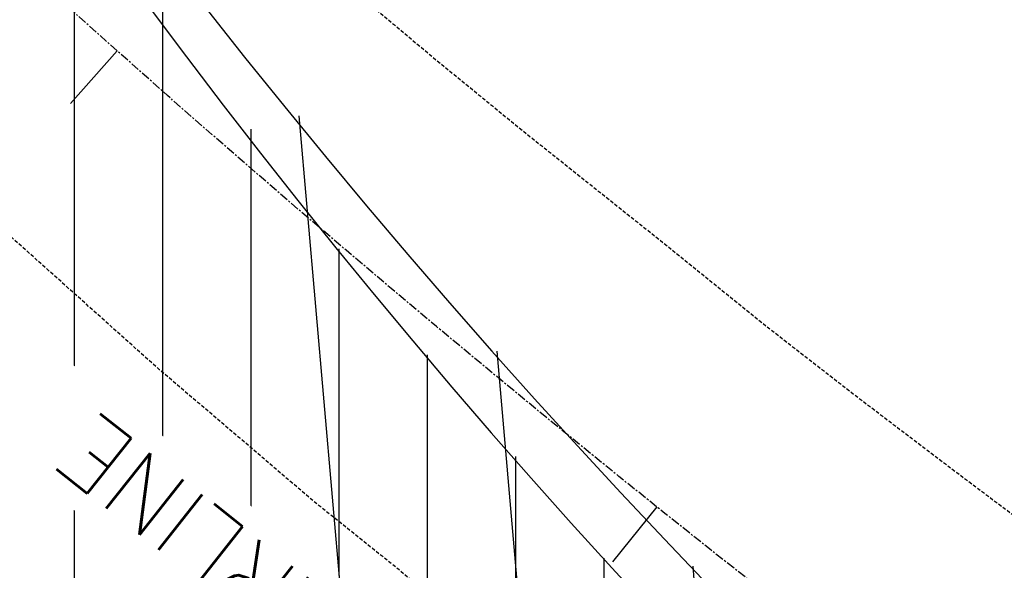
# Model space of a CAD drawing. Extents: x 429357 to 505151, y 227904 to 248592.
# Tile 424 of 656: x 442155 to 442294, y 236161 to 236239. Entities that reach past the tile are written whole.
import ezdxf

# ---------------------------------------------------------------- set-up
doc = ezdxf.new("R2010")
doc.units = 0
doc.header["$MEASUREMENT"] = 0
doc.linetypes.add('CENTER', pattern=[2, 1.25, -0.25, 0.25, -0.25])
doc.linetypes.add('DASHED', pattern=[0.75, 0.5, -0.25])
for name, color, linetype in [('C-ALGN-TEXT', 3, 'Continuous'), ('V-ASPH-EDGE', 171, 'DASHED'), ('V-RWAY-CNTR-2012', 4, 'CENTER'), ('V-RWAY-CNTR-ALIGN-STALBLS', 3, 'Continuous'), ('V-RWAY-CNTR-TEXT', 3, 'Continuous'), ('V-RWAY-LINE-COVER', 73, 'Continuous'), ('V-RWAY-LINE-Original PLO', 13, 'Continuous'), ('V-RWAY-PATT-NEW ROAD-400', 23, 'Continuous'), ('V-RWAY-PATT-NEW ROAD-COVER', 23, 'Continuous'), ('V-RWAY-PATT-OLD ROAD', 21, 'Continuous'), ('V-RWAY-PATT-RR', 24, 'Continuous'), ('V-RWAY-PATT-RR-COVER', 24, 'Continuous'), ('V-RWAY-PATT-RR-KEY', 24, 'Continuous')]:
    doc.layers.add(name, color=color, linetype=linetype)
doc.styles.add('L100', font='simplex.shx', dxfattribs={"height": 0.1})

# ---------------------------------------------------------------- blocks, each defined once
blk = doc.blocks.new('half_tic')
blk.add_line((0, 0), (0, 0.04164999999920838))
blk = doc.blocks.new('*U161')
at = {"layer": 'C-ALGN-TEXT', "color": 3, "linetype": 'Continuous', "lineweight": -3}
for p, xscale, yscale, zscale, rotation in [((442168.5822447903, 236234.5704758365), 240.0960384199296, 240.0960384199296, 240.0960384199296, 138.2961149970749), ((442244.9487461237, 236170.0269009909), 240.0960384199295, 240.0960384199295, 240.0960384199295, 141.2961139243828)]:
    blk.add_blockref('half_tic', p, dxfattribs=dict(at, xscale=xscale, yscale=yscale, zscale=zscale, rotation=rotation))

msp = doc.modelspace()

# ---------------------------------------------------------------- hatches: boundary and pattern name
at = {"layer": 'V-RWAY-PATT-OLD ROAD'}
h = msp.add_hatch(dxfattribs=at)
h.set_pattern_fill('ANSI31', color=256, scale=100, angle=45)
h.set_pattern_definition([(90, (0, 0), (-12.5, 2.664535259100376e-15), [])])
edge = h.paths.add_edge_path()
edge.add_line((444754.7902537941, 235688.7139485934), (445152.242234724, 235891.9075307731))
edge.add_line((445152.242234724, 235891.9075307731), (444804.834635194, 235935.4961069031))
edge.add_line((444804.834635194, 235935.4961069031), (444618.22951448, 235955.8303361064))
edge.add_arc((443941.3333751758, 237279.8569683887), 1487.022160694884, 267.29236154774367, 297.0779613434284, ccw=False)
edge.add_line((443871.0870157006, 235794.4949400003), (442962.2969302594, 235837.4737690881))
edge.add_line((442962.2969302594, 235837.4737690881), (442857.2417159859, 235844.8373698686))
edge.add_line((442857.2417159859, 235844.8373698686), (442782.7034142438, 235856.4437475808))
edge.add_line((442782.7034142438, 235856.4437475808), (442695.913377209, 235877.424834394))
edge.add_line((442695.913377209, 235877.424834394), (442629.2378515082, 235899.3191366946))
edge.add_line((442629.2378515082, 235899.3191366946), (442556.853763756, 235929.2295156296))
edge.add_line((442556.853763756, 235929.2295156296), (442514.7602990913, 235949.8077847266))
edge.add_line((442514.7602990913, 235949.8077847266), (442495.0814236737, 235960.2897114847))
edge.add_line((442495.0814236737, 235960.2897114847), (442440.3546220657, 235992.5402412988))
edge.add_line((442440.3546220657, 235992.5402412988), (442388.503931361, 236027.6996443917))
edge.add_line((442388.503931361, 236027.6996443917), (442333.5335692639, 236070.5680968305))
edge.add_line((442333.5335692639, 236070.5680968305), (442301.7545508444, 236098.3580085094))
edge.add_line((442301.7545508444, 236098.3580085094), (442240.0489784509, 236159.8259130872))
edge.add_line((442240.0489784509, 236159.8259130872), (442202.8157549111, 236202.7021063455))
edge.add_line((442202.8157549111, 236202.7021063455), (442141.7869390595, 236285.5531705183))
edge.add_line((442141.7869390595, 236285.5531705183), (442110.0769709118, 236336.9418835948))
edge.add_line((442110.0769709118, 236336.9418835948), (442079.7270699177, 236393.8177041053))
edge.add_line((442079.7270699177, 236393.8177041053), (442048.2752310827, 236460.689768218))
edge.add_line((442048.2752310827, 236460.689768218), (441604.9436267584, 237454.6921821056))
edge.add_line((441604.9436267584, 237454.6921821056), (441491.3046447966, 237696.9980128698))
edge.add_line((441491.3046447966, 237696.9980128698), (441412.3231467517, 237846.3385729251))
edge.add_line((441412.3231467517, 237846.3385729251), (441328.0562235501, 237988.4674935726))
edge.add_line((441328.0562235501, 237988.4674935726), (441238.6121246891, 237930.3074923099))
edge.add_line((441238.6121246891, 237930.3074923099), (441324.3246350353, 237781.1410585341))
edge.add_line((441324.3246350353, 237781.1410585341), (441387.0982817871, 237653.632227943))
edge.add_line((441387.0982817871, 237653.632227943), (441430.9992233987, 237551.4581331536))
edge.add_line((441430.9992233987, 237551.4581331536), (441991.4290983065, 236161.0223578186))
edge.add_arc((444602.7808922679, 237213.5553731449), 2815.490000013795, 201.9524216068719, 209.3258199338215)
edge.add_arc((442975.3944529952, 236837.9861106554), 1300.463355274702, 230.4943875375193, 268.7984778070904)
edge.add_line((442948.1250611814, 235537.8086924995), (443856.9152377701, 235494.8298591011))
edge.add_arc((443941.3333830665, 237279.8569318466), 1787.02212456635, 267.292364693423, 297.0779617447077)
at = {"layer": 'V-RWAY-PATT-RR'}
h = msp.add_hatch(dxfattribs=at)
h.set_pattern_fill('DOTS', color=256, scale=2, angle=90)
h.set_pattern_definition([(90, (0, 0), (-12.5, 6.250000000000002), [0, -12.5])])
edge = h.paths.add_edge_path()
edge.add_line((463249.5569567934, 239485.3821469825), (461904.7070020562, 239374.4039449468))
edge.add_arc((462009.4010453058, 238105.7063381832), 1273.009999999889, 94.71740949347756, 114.6678835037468)
edge.add_line((461478.1004505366, 239262.5443294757), (461031.2811906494, 239057.3337984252))
edge.add_arc((460759.9026580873, 239648.2252816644), 650.2300000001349, 271.17661248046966, 294.66788350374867, ccw=False)
edge.add_line((460773.2546879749, 238998.1323835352), (460346.4777835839, 238989.3669624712))
edge.add_arc((460406.6379977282, 236060.2447020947), 2929.739999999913, 91.1766124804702, 111.026612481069)
edge.add_line((459355.4427855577, 238794.904661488), (459131.218265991, 238708.7134183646))
edge.add_arc((458939.5680135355, 239207.2871043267), 534.1400000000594, 256.443279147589, 291.02661248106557, ccw=False)
edge.add_line((458814.3613980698, 238688.0291308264), (458387.2810669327, 238791.0093170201))
edge.add_arc((457932.7290611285, 236905.88725293), 1939.149999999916, 76.4432791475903, 106.7099458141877)
edge.add_line((457375.1715032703, 238763.151986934), (457000.1484570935, 238650.5687186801))
edge.add_arc((456858.6967817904, 239121.7545261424), 491.9599999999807, 259.55994581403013, 286.7099458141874, ccw=False)
edge.add_line((456769.5503367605, 238637.9389074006), (456400.7484175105, 238705.8932659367))
edge.add_arc((456037.151750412, 236732.5813026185), 2006.529999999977, 79.55994581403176, 118.7266124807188)
edge.add_line((455072.7515140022, 238492.1536441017), (454863.0398948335, 238377.2132518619))
edge.add_arc((454394.0018526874, 239232.9848857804), 975.8799999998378, 277.9103045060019, 298.72661248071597, ccw=False)
edge.add_arc((454135.6978361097, 241092.0256720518), 2852.780000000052, 269.1932791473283, 277.9103045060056, ccw=False)
edge.add_line((454095.5322062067, 238239.5284414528), (453403.3836644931, 238249.2744919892))
edge.add_arc((453381.4962838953, 236694.8685809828), 1554.560000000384, 89.19327914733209, 119.9432791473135)
edge.add_line((452605.5494438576, 238041.9258533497), (452483.7873136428, 237971.7870833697))
edge.add_arc((452222.5112140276, 238425.3669575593), 523.4499999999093, 271.9544379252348, 299.9432791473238, ccw=False)
edge.add_line((452240.3633516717, 237902.221467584), (451086.9456391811, 237862.8615339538))
edge.add_arc((451115.1744916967, 237035.633043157), 827.710000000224, 91.9544379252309, 110.8395699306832)
edge.add_line((450820.7145963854, 237809.1944267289), (450693.6046129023, 237760.809394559))
edge.add_arc((450224.5520669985, 238993.0347065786), 1318.480000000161, 281.2229032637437, 290.83956993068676, ccw=False)
edge.add_line((450481.1631621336, 237699.7674270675), (449789.9815760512, 237562.6226414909))
edge.add_arc((450145.3091580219, 235771.8445185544), 1825.689999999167, 101.2229032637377, 111.5229032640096)
edge.add_line((449475.5125713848, 237470.2309612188), (449217.3484181, 237368.4181674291))
edge.add_arc((448647.9650044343, 238812.1894402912), 1551.989999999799, 282.6229032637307, 291.52290326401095, ccw=False)
edge.add_line((448987.1265540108, 237297.7118394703), (448143.3331885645, 237108.7474961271))
edge.add_arc((448499.7872808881, 235517.0525082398), 1631.119999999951, 102.6229032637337, 118.0501507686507)
edge.add_line((447732.7625232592, 236956.5751637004), (447555.3000096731, 236862.0173316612))
edge.add_arc((447294.9304856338, 237350.6688711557), 553.6899999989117, 281.36681743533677, 298.0501507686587, ccw=False)
edge.add_line((447404.057019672, 236807.8392333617), (447179.3068485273, 236762.6570887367))
edge.add_arc((447321.9898558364, 236052.9070186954), 723.9499999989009, 101.3668174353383, 126.716817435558)
edge.add_line((446889.1687771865, 236633.2254798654), (446741.1121535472, 236522.7998569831))
edge.add_arc((446432.1498260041, 236937.0508057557), 516.7799999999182, 277.53388763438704, 306.71681743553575, ccw=False)
edge.add_line((446499.9061748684, 236424.731915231), (446016.0313089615, 236360.7374094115))
edge.add_arc((446189.5670424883, 235048.6000826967), 1323.562999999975, 97.53388763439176, 132.8005543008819)
edge.add_line((445290.2742763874, 236019.7290832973), (444246.4260034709, 235053.0962259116))
edge.add_arc((443521.8880459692, 235835.5108622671), 1066.36199999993, 228.9838876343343, 312.8005543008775, ccw=False)
edge.add_line((442822.0653362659, 235030.91401289), (442755.0557848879, 235089.1976189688))
edge.add_arc((444602.7808922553, 237213.5553731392), 2815.489999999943, 201.9524216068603, 228.9838876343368, ccw=False)
edge.add_line((441991.4290983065, 236161.0223578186), (441430.9992233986, 237551.4581331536))
edge.add_arc((439156.5041961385, 236634.6988076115), 2452.299999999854, 21.95242160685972, 32.48251394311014)
edge.add_line((441225.1550658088, 237951.6873684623), (440654.1831325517, 238848.5376687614))
edge.add_line((440654.1831325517, 238848.5376687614), (440485.4906138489, 238741.1410458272))
edge.add_line((440485.4906138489, 238741.1410458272), (441056.4625471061, 237844.2907455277))
edge.add_arc((439156.5041961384, 236634.6988076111), 2252.322000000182, 27.76665392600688, 32.482513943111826, ccw=False)
edge.add_arc((439156.504196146, 236634.6988076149), 2252.32199999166, 21.952425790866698, 27.766653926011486, ccw=False)
edge.add_line((441245.5206451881, 237476.6992038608), (441805.719503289, 236086.8368777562))
edge.add_arc((444602.5515866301, 237214.1299268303), 3015.46999999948, 201.9524257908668, 228.9791129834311)
edge.add_line((442623.3957599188, 234939.047173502), (442690.6822036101, 234880.5128819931))
edge.add_arc((443521.8243438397, 235835.9288847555), 1266.339999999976, 228.9791129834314, 290.2257014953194)
edge.add_arc((443521.8243438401, 235835.9288847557), 1266.339999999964, 290.2257014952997, 294.2147918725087)
edge.add_arc((443521.8243438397, 235835.9288847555), 1266.339999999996, 294.2147918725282, 312.7856754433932)
edge.add_line((444381.9957204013, 234906.5623270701), (444602.2903960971, 235110.4551537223))
edge.add_line((444602.2903960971, 235110.4551537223), (445223.2806271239, 235685.210095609))
edge.add_line((445223.2806271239, 235685.210095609), (445300.9499702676, 235757.0966351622))
edge.add_line((445300.9499702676, 235757.0966351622), (445415.1598807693, 235862.8031458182))
edge.add_line((445415.1598807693, 235862.8031458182), (445426.535522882, 235873.3318243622))
edge.add_arc((446189.7224646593, 235048.7514671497), 1123.560000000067, 97.51900877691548, 132.7856754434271, ccw=False)
edge.add_line((446042.6988944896, 236162.6505395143), (446284.5677246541, 236194.574813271))
edge.add_line((446284.5677246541, 236194.574813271), (446525.9442485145, 236226.4341075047))
edge.add_line((446525.9442485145, 236226.4341075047), (446587.0863805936, 236237.216423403))
edge.add_line((446587.0863805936, 236237.216423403), (446647.0660920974, 236253.249291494))
edge.add_arc((446432.1499209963, 236937.0508766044), 716.7800000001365, 287.4477299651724, 306.7168174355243)
edge.add_line((446860.6843401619, 236362.4798888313), (447008.7408688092, 236472.9054408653))
edge.add_arc((447321.989855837, 236052.9070186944), 523.9499999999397, 101.36681743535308, 126.71681743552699, ccw=False)
edge.add_line((447218.7247661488, 236566.5799922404), (447371.5301967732, 236597.2988879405))
edge.add_line((447371.5301967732, 236597.2988879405), (447443.4806873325, 236611.7632928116))
edge.add_line((447443.4806873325, 236611.7632928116), (447587.8170744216, 236656.2146867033))
edge.add_arc((447294.9441192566, 237350.630811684), 753.6500000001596, 292.8677919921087, 298.0501507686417)
edge.add_line((447649.343678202, 236685.5073080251), (447826.8113679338, 236780.0678980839))
edge.add_arc((448499.7872808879, 235517.0525082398), 1431.119999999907, 102.62290326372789, 118.0501507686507, ccw=False)
edge.add_line((448187.0398554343, 236913.5815993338), (448576.1928055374, 237000.7309355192))
edge.add_line((448576.1928055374, 237000.7309355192), (448886.9053762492, 237070.3138444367))
edge.add_line((448886.9053762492, 237070.3138444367), (449030.8332208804, 237102.5459426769))
edge.add_arc((448647.9650044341, 238812.1894402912), 1751.989999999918, 282.6229032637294, 291.5229032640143)
edge.add_line((449290.7230421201, 237182.363969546), (449548.8871954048, 237284.1767633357))
edge.add_arc((450145.309158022, 235771.8445185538), 1625.689999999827, 101.22290326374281, 111.52290326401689, ccw=False)
edge.add_line((449828.9068680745, 237366.4471546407), (450520.088454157, 237503.5919402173))
edge.add_arc((450224.5520669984, 238993.0347065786), 1518.480000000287, 281.222903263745, 290.8395699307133)
edge.add_line((450764.7551113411, 237573.893353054), (450891.8650948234, 237622.2783852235))
edge.add_arc((451115.174491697, 237035.6330431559), 627.710000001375, 91.9544379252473, 110.83956993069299, ccw=False)
edge.add_line((451093.7665915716, 237662.9778812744), (452220.4698538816, 237701.4261946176))
edge.add_line((452220.4698538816, 237701.4261946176), (452345.163784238, 237712.3899246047))
edge.add_line((452345.163784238, 237712.3899246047), (452440.8698575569, 237735.6573046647))
edge.add_arc((452222.5112140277, 238425.3669575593), 723.4499999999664, 287.5675279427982, 299.9432791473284)
edge.add_line((452583.6157975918, 237798.4830909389), (452705.3779278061, 237868.6218609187))
edge.add_arc((453381.4962838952, 236694.8685809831), 1354.560000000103, 89.19327914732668, 119.9432791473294, ccw=False)
edge.add_line((453400.5677705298, 238049.2943161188), (454092.7163122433, 238039.5482655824))
edge.add_arc((454135.6978361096, 241092.0256720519), 3052.780000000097, 269.1932791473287, 277.9103045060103)
edge.add_arc((454394.0018526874, 239232.9848857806), 1175.880000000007, 277.9103045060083, 298.7266124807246)
edge.add_line((454959.1660665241, 238201.8286484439), (455168.8776856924, 238316.7690406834))
edge.add_arc((456037.151750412, 236732.5813026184), 1806.530000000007, 79.55994581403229, 118.72661248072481, ccw=False)
edge.add_line((456364.5070787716, 238509.2042592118), (456733.3089980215, 238441.2499006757))
edge.add_arc((456858.6967817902, 239121.7545261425), 691.9600000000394, 259.5599458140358, 286.7099458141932)
edge.add_line((457057.6538133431, 238459.014199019), (457432.67685952, 238571.5974672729))
edge.add_arc((457932.7290611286, 236905.8872529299), 1739.150000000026, 76.44327914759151, 106.70994581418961, ccw=False)
edge.add_line((458340.3994945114, 238596.5816488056), (458767.4798256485, 238493.6014626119))
edge.add_arc((458939.5680135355, 239207.2871043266), 734.1399999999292, 256.44327914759, 291.0266124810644)
edge.add_line((459202.978573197, 238522.0306438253), (459427.2030927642, 238608.2218869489))
edge.add_arc((460406.6379977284, 236060.2447020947), 2729.739999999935, 91.17661248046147, 111.0266124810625, ccw=False)
edge.add_line((460350.584647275, 238789.4091327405), (460777.3615516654, 238798.1745538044))
edge.add_line((460777.3615516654, 238798.1745538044), (460905.1735372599, 238810.4977456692))
edge.add_line((460905.1735372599, 238810.4977456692), (460994.2399259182, 238830.9266227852))
edge.add_line((460994.2399259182, 238830.9266227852), (461084.0813343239, 238862.2232213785))
edge.add_line((461084.0813343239, 238862.2232213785), (461241.004304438, 238933.5688581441))
edge.add_line((461241.004304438, 238933.5688581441), (461561.5720013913, 239080.7958763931))
edge.add_arc((462009.4010453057, 238105.7063381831), 1073.009999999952, 94.71740949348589, 114.66788350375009, ccw=False)
edge.add_line((461921.1552692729, 239175.0814562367), (462039.9068161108, 239184.8809384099))
edge.add_line((462039.9068161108, 239184.8809384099), (462395.6163005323, 239214.2343981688))
edge.add_line((462395.6163005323, 239214.2343981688), (463072.2936633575, 239270.0744097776))
edge.add_line((463072.2936633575, 239270.0744097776), (463303.6536176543, 239289.6477164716))
edge.add_line((463303.6536176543, 239289.6477164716), (463249.5569567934, 239485.3821469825))

# ---------------------------------------------------------------- linework, layer by layer
at = {"layer": 'V-ASPH-EDGE', "flags": 128}
msp.add_lwpolyline([(442044.6988764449, 236393.4513117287), (442047.2699509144, 236390.7057798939), (442062.6269509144, 236374.4617798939), (442075.3249509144, 236361.1657798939), (442087.1059509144, 236348.9757798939), (442107.9245519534, 236328.2729003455), (442120.4325519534, 236316.0629003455), (442131.9015519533, 236305.1979003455), (442147.8775519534, 236290.3589003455), (442158.7995519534, 236280.6509003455), (442170.4265519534, 236270.3989003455), (442184.0185519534, 236258.5439003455), (442200.3935519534, 236244.4569003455), (442213.8285519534, 236233.1909003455), (442226.0275519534, 236223.2179003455), (442247.2515519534, 236206.2969003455), (442260.4045519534, 236195.6369003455), (442273.5225519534, 236185.4369003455), (442287.4355519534, 236174.8559003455), (442299.9165519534, 236165.5029003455), (442314.3805519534, 236154.4249003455), (442330.9685519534, 236142.3439003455), (442347.3915519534, 236131.0689003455), (442362.6195519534, 236120.8069003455), (442375.6805519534, 236112.3699003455), (442388.3235519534, 236103.8369003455), (442403.5935519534, 236093.6819003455), (442419.9535519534, 236083.6689003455), (442437.7845519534, 236072.8519003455), (442454.5625519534, 236063.1609003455), (442474.2805519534, 236051.4889003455), (442488.2355519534, 236043.5139003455), (442503.8335519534, 236034.3519003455), (442517.6465519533, 236026.3549003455), (442533.6785519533, 236017.4849003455), (442550.2685519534, 236008.1409003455), (442562.7475519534, 236001.5459003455), (442577.7765519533, 235993.9239003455), (442592.4755519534, 235986.6149003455), (442608.0799294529, 235978.8850342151), (442629.7299294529, 235968.3140342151), (442660.3089294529, 235953.7550342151), (442694.9789294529, 235938.3060342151), (442725.1869294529, 235925.6060342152), (442754.5379294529, 235914.0730342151), (442816.8489294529, 235890.5610342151), (442853.7999294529, 235877.4980342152), (442889.9469294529, 235866.2050342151), (442929.1699294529, 235855.0980342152), (442964.0986736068, 235845.8306425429), (442998.4226736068, 235837.3816425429), (443035.5116736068, 235829.0766425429), (443072.0566736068, 235821.5196425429), (443117.5216736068, 235813.0186425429), (443159.4956736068, 235805.7756425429), (443200.0916736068, 235799.3896425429), (443235.2726736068, 235795.8826425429), (443272.8076736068, 235792.4836425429), (443315.3686736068, 235789.1286425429), (443360.6446736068, 235786.6996425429), (443404.7806736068, 235784.9286425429), (443450.8496736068, 235783.9366425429), (443478.7356736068, 235783.6316425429), (443507.7006736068, 235783.2546425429), (443590.7136736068, 235781.4776425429), (443629.0086736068, 235780.5516425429), (443673.1060250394, 235779.5676839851), (443707.1200250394, 235778.5876839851), (443756.5400250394, 235776.4856839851), (443798.0340250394, 235775.1076839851), (443840.6830250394, 235773.1646839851), (443891.4550250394, 235771.6036839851), (443941.9300250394, 235769.8366839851), (443984.9960250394, 235768.3706839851), (444012.4032633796, 235767.5876799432), (444051.5102633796, 235766.1116799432), (444095.8742633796, 235764.2476799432), (444139.9132633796, 235762.5816799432), (444184.6812633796, 235761.3126799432), (444228.8012633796, 235760.3416799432), (444274.0702633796, 235758.9886799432), (444310.3002633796, 235758.3206799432), (444358.7252633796, 235757.1666799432), (444442.7922633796, 235755.1086799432), (444488.8112633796, 235753.9346799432), (444526.3457263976, 235753.5234540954), (444568.5867263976, 235752.9824540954), (444622.2937263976, 235752.0974540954), (444674.8057263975, 235751.6594540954), (444730.3257263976, 235751.0104540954), (444743.0827263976, 235750.7024540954), (444747.5347199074, 235751.6151265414), (444749.4617263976, 235752.1544540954), (444753.7406823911, 235753.6853861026), (444757.8489764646, 235755.6283572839), (444757.9387263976, 235755.6764540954), (444766.3978019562, 235761.5486467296), (444769.4417263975, 235763.9824540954), (444772.8067263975, 235768.7184540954), (444776.1477263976, 235774.3754540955), (444778.5097263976, 235779.2474540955), (444778.6157263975, 235782.1164540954), (444781.4227263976, 235782.2494540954), (444794.6497263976, 235785.4424540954), (444796.1702350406, 235779.9080986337), (444797.6087263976, 235776.0014540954), (444800.0403664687, 235770.8025923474), (444801.9727263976, 235767.4264540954), (444804.6513244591, 235763.9904648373), (444807.6538101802, 235760.8335693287), (444810.951267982, 235757.9861701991), (444811.7797263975, 235757.3544540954), (444815.398329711, 235754.9282183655), (444819.2373211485, 235752.8683507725), (444822.6967263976, 235751.4014540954), (444826.8341506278, 235749.9076884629), (444829.1857263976, 235749.2564540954), (444833.5021510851, 235748.4090504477), (444837.8808510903, 235747.9888108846), (444838.6537263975, 235747.9594540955), (444870.1357263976, 235747.9224540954), (444913.6467263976, 235749.3594540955), (444956.9997263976, 235750.8414540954), (444999.0317263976, 235752.7804540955), (445063.8220079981, 235757.3675328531), (445095.264007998, 235759.4735328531), (445110.862007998, 235760.8215328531), (445088.3320079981, 235740.5345328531), (445067.7930079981, 235720.5745328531), (445008.6790079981, 235716.7285328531), (444954.0350079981, 235713.8235328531), (444903.0000079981, 235712.0755328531), (444853.1270079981, 235711.0785328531), (444799.6750079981, 235710.4365328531), (444747.982007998, 235710.8335328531), (444697.7240079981, 235711.8615328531), (444662.1667263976, 235712.3274540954), (444614.1057263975, 235713.1644540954), (444559.3007263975, 235713.9174540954), (444508.2957263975, 235714.8094540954), (444464.2807263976, 235715.5054540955), (444405.2250994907, 235715.2867763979), (444353.3350994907, 235715.7577763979), (444294.9030994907, 235716.1307763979), (444247.4580994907, 235716.702776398), (444196.7410473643, 235717.2526430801), (444150.1240473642, 235717.7376430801), (444094.6560473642, 235718.3656430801), (444056.9340473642, 235718.8406430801), (444014.5680473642, 235720.0936430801), (443967.8100473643, 235720.5816430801), (443917.1950473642, 235721.6376430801), (443880.6782502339, 235722.2236464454), (443823.7482502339, 235723.3226464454), (443782.9112502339, 235723.6606464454), (443726.0312502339, 235724.4906464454), (443685.1202502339, 235725.2196464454), (443653.1989721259, 235725.8385892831), (443607.2179721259, 235726.2935892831), (443557.9889721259, 235726.6175892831), (443508.431972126, 235727.6025892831), (443462.7329721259, 235729.0235892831), (443416.7459721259, 235730.1355892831), (443367.1539721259, 235731.7145892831), (443326.3489721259, 235733.9895892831), (443289.599081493, 235736.5533052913), (443245.985081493, 235739.9673052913), (443199.644081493, 235745.2113052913), (443155.761081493, 235751.2633052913), (443114.1840814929, 235757.7693052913), (443076.699081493, 235764.5743052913), (443039.7915306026, 235771.9136593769), (443000.4195306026, 235780.6486593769), (442957.7755306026, 235791.0046593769), (442920.3845306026, 235801.0086593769), (442880.1595306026, 235812.6956593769), (442833.9905306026, 235827.3856593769), (442801.8049294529, 235838.3930342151), (442768.6799294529, 235850.5560342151), (442730.4979294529, 235865.3710342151), (442690.7699294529, 235881.6150342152), (442663.8425519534, 235893.1469003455), (442625.9835519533, 235910.2139003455), (442615.1284781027, 235915.1623128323), (442609.8359591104, 235917.304935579), (442601.2123503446, 235920.7660587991), (442588.6036862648, 235925.6523544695), (442574.4650619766, 235930.7333246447), (442555.3459294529, 235938.0240342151), (442532.4599294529, 235947.9800342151), (442518.8319294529, 235954.4210342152), (442503.8799294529, 235962.1770342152), (442497.4069294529, 235965.8820342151), (442482.4929294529, 235973.6810342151), (442471.6509294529, 235979.5540342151), (442457.6829294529, 235987.7350342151), (442448.0789509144, 235993.4647798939), (442439.0959509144, 235998.7917798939), (442427.1839509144, 236006.1147798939), (442417.0959509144, 236012.4327798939), (442392.9669509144, 236027.2677798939), (442380.4579509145, 236035.3397798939), (442370.1379509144, 236042.1907798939), (442358.3129509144, 236050.1787798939), (442345.9289509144, 236058.5187798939), (442334.7099509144, 236066.4437798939), (442321.9209509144, 236075.0587798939), (442308.3929509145, 236084.8197798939), (442294.9909509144, 236094.0537798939), (442282.8919509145, 236102.9177798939), (442268.3539509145, 236113.6797798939), (442254.7219509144, 236124.0627798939), (442243.3339509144, 236132.8287798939), (442230.8589509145, 236142.5787798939), (442222.5789509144, 236149.0847798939), (442208.4779509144, 236161.0837798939), (442196.2739509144, 236170.8677798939), (442185.9059509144, 236179.7417798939), (442174.5699509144, 236189.3887798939), (442149.8639509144, 236211.5087798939), (442139.5659509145, 236221.0277798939), (442120.9969509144, 236238.8157798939), (442112.2089509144, 236247.6637798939), (442107.0279509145, 236252.8137798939), (442096.6909509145, 236263.5787798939), (442089.1029509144, 236271.2917798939), (442081.9679509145, 236279.0627798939), (442075.8509509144, 236285.9627798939), (442072.4359509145, 236289.9417798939), (442063.3079509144, 236300.9147798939), (442052.8699509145, 236313.1857798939), (442045.3978140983, 236321.9025171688)], close=True, dxfattribs=at)
at = {"layer": 'V-RWAY-CNTR-2012', "flags": 128}
msp.add_lwpolyline([(476548.782, 239155.827), (475111.9614, 239916.1179), (473565.2393875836, 240734.3284688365), (472274.9078107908, 241416.9093883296, 0.2066784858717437), (470957.7294053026, 241521.1266733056), (466819.480687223, 240109.8638809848, 0.009526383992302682), (466350.1085282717, 239939.7452619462), (465811.3206766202, 239732.7720050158, -0.061723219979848), (465127.4905666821, 239562.9066289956), (462462.6709183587, 239241.0845227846, 0.03140258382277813), (461970.6936998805, 239150.0495670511), (461069.4053455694, 238923.984878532, -0.05417149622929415), (458617.0039059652, 238584.5964551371), (456389.3629451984, 238519.3534203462, 0.04151507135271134), (455445.5231598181, 238412.9486377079), (454259.0416585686, 238178.3054050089, 0.01539656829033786), (453571.4295535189, 238020.1786012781), (452606.2642383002, 237766.7013382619, -0.04824989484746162), (452061.726126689, 237678.6000326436), (450879.0993406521, 237602.8369664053, 0.06412965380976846), (450160.6938966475, 237463.1381858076), (447818.5034670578, 236686.5873369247, 0.02225913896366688), (447342.1408133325, 236504.747137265), (446252.6920213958, 236032.3190186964, -0.1067318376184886), (444731.4472832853, 235729.4755554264), (443408.3298849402, 235750.8478341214, -0.2911997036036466), (441696.2316602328, 236879.6187747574), (441414.0190787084, 237509.5622100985)], format="xyb", dxfattribs=at)

# ---------------------------------------------------------------- block references
at = {"layer": 'V-RWAY-CNTR-ALIGN-STALBLS', "color": 3, "linetype": 'Continuous', "lineweight": -3}
msp.add_blockref('*U161', (0, 0), dxfattribs=at)

# ---------------------------------------------------------------- next in the draw order: texts
at = {"layer": 'V-RWAY-CNTR-TEXT', "insert": (442271.4217750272, 236086.9243126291), "char_height": 9.999999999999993, "width": 164.4522851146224, "attachment_point": 1, "rotation": 141.570899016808, "style": 'L100', "bg_fill": 3, "box_fill_scale": 1.3, "bg_fill_color": 256, "bg_fill_transparency": 0}
msp.add_mtext('EXISTING CENTERLINE', dxfattribs=at)

# ---------------------------------------------------------------- next in the draw order: hatches: boundary and pattern name
at = {"layer": 'V-RWAY-PATT-NEW ROAD-400'}
h = msp.add_hatch(dxfattribs=at)
h.set_pattern_fill('ANSI31', color=256, scale=400, angle=50)
h.set_pattern_definition([(95, (0, 0), (-49.80973490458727, -4.3577871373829), [])])
edge = h.paths.add_edge_path()
edge.add_line((444754.7902537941, 235688.7139485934), (445152.242234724, 235891.9075307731))
edge.add_line((445152.242234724, 235891.9075307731), (444804.834635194, 235935.4961069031))
edge.add_line((444804.834635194, 235935.4961069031), (444618.22951448, 235955.8303361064))
edge.add_arc((443941.3333751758, 237279.8569683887), 1487.022160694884, 267.29236154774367, 297.0779613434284, ccw=False)
edge.add_line((443871.0870157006, 235794.4949400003), (442962.2969302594, 235837.4737690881))
edge.add_line((442962.2969302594, 235837.4737690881), (442858.4905107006, 235847.5377895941))
edge.add_line((442858.4905107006, 235847.5377895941), (442782.2923647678, 235861.6184170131))
edge.add_line((442782.2923647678, 235861.6184170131), (442699.1520910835, 235883.7495124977))
edge.add_line((442699.1520910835, 235883.7495124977), (442630.8484261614, 235907.5383003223))
edge.add_line((442630.8484261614, 235907.5383003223), (442563.9286095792, 235936.1352401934))
edge.add_line((442563.9286095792, 235936.1352401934), (442532.6556501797, 235951.4266071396))
edge.add_line((442532.6556501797, 235951.4266071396), (442512.6865152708, 235961.8717509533))
edge.add_line((442512.6865152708, 235961.8717509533), (442445.8126106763, 236000.9896755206))
edge.add_line((442445.8126106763, 236000.9896755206), (442388.9329959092, 236039.7831138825))
edge.add_line((442388.9329959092, 236039.7831138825), (442346.2858197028, 236072.6535520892))
edge.add_line((442346.2858197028, 236072.6535520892), (442306.8815892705, 236106.2952772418))
edge.add_line((442306.8815892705, 236106.2952772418), (442256.158681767, 236154.9389523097))
edge.add_line((442256.158681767, 236154.9389523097), (442207.6928551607, 236208.1272666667))
edge.add_line((442207.6928551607, 236208.1272666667), (442149.9818911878, 236282.4329748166))
edge.add_line((442149.9818911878, 236282.4329748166), (442115.8715524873, 236333.7515104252))
edge.add_line((442115.8715524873, 236333.7515104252), (442081.6223245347, 236392.8673278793))
edge.add_line((442081.6223245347, 236392.8673278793), (442048.2752310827, 236460.689768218))
edge.add_line((442048.2752310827, 236460.689768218), (441550.9097378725, 237570.8887739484))
edge.add_line((441550.9097378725, 237570.8887739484), (441491.3046447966, 237696.9980128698))
edge.add_line((441491.3046447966, 237696.9980128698), (441412.3231467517, 237846.3385729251))
edge.add_line((441412.3231467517, 237846.3385729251), (441328.0562235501, 237988.4674935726))
edge.add_line((441328.0562235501, 237988.4674935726), (441238.6121246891, 237930.3074923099))
edge.add_line((441238.6121246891, 237930.3074923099), (441324.3246350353, 237781.1410585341))
edge.add_line((441324.3246350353, 237781.1410585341), (441387.0982817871, 237653.632227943))
edge.add_line((441387.0982817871, 237653.632227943), (441430.9992233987, 237551.4581331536))
edge.add_line((441430.9992233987, 237551.4581331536), (441991.4290983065, 236161.0223578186))
edge.add_arc((444602.7808922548, 237213.5553731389), 2815.489999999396, 201.9524216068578, 208.7773178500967)
edge.add_arc((443012.1926327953, 236892.5215852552), 1356.22700000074, 229.7006958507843, 267.2923646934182)
edge.add_line((442948.1250611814, 235537.8086924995), (443856.9152377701, 235494.8298591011))
edge.add_arc((443941.3333830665, 237279.8569318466), 1787.02212456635, 267.292364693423, 297.0779617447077)
at = {"layer": 'V-RWAY-PATT-NEW ROAD-COVER'}
h = msp.add_hatch(dxfattribs=at)
h.set_pattern_fill('ANSI31', color=256, scale=700, angle=50)
h.set_pattern_definition([(95, (0, 0), (-87.16703608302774, -7.626127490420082), [])])
edge = h.paths.add_edge_path()
edge.add_line((444754.7902537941, 235688.7139485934), (445152.242234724, 235891.9075307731))
edge.add_line((445152.242234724, 235891.9075307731), (444804.834635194, 235935.4961069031))
edge.add_line((444804.834635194, 235935.4961069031), (444618.22951448, 235955.8303361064))
edge.add_arc((443941.3333751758, 237279.8569683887), 1487.022160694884, 267.29236154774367, 297.0779613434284, ccw=False)
edge.add_line((443871.0870157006, 235794.4949400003), (442962.2969302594, 235837.4737690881))
edge.add_line((442962.2969302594, 235837.4737690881), (442858.4905107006, 235847.5377895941))
edge.add_line((442858.4905107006, 235847.5377895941), (442782.2923647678, 235861.6184170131))
edge.add_line((442782.2923647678, 235861.6184170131), (442699.1520910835, 235883.7495124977))
edge.add_line((442699.1520910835, 235883.7495124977), (442630.8484261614, 235907.5383003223))
edge.add_line((442630.8484261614, 235907.5383003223), (442563.9286095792, 235936.1352401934))
edge.add_line((442563.9286095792, 235936.1352401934), (442532.6556501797, 235951.4266071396))
edge.add_line((442532.6556501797, 235951.4266071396), (442512.6865152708, 235961.8717509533))
edge.add_line((442512.6865152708, 235961.8717509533), (442445.8126106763, 236000.9896755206))
edge.add_line((442445.8126106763, 236000.9896755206), (442388.9329959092, 236039.7831138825))
edge.add_line((442388.9329959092, 236039.7831138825), (442346.2858197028, 236072.6535520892))
edge.add_line((442346.2858197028, 236072.6535520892), (442306.8815892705, 236106.2952772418))
edge.add_line((442306.8815892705, 236106.2952772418), (442256.158681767, 236154.9389523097))
edge.add_line((442256.158681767, 236154.9389523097), (442207.6928551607, 236208.1272666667))
edge.add_line((442207.6928551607, 236208.1272666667), (442149.9818911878, 236282.4329748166))
edge.add_line((442149.9818911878, 236282.4329748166), (442115.8715524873, 236333.7515104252))
edge.add_line((442115.8715524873, 236333.7515104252), (442081.6223245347, 236392.8673278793))
edge.add_line((442081.6223245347, 236392.8673278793), (442048.2752310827, 236460.689768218))
edge.add_line((442048.2752310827, 236460.689768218), (441550.9097378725, 237570.8887739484))
edge.add_line((441550.9097378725, 237570.8887739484), (441491.3046447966, 237696.9980128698))
edge.add_line((441491.3046447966, 237696.9980128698), (441412.3231467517, 237846.3385729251))
edge.add_line((441412.3231467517, 237846.3385729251), (441328.0562235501, 237988.4674935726))
edge.add_line((441328.0562235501, 237988.4674935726), (441238.6121246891, 237930.3074923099))
edge.add_line((441238.6121246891, 237930.3074923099), (441324.3246350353, 237781.1410585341))
edge.add_line((441324.3246350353, 237781.1410585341), (441387.0982817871, 237653.632227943))
edge.add_line((441387.0982817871, 237653.632227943), (441430.9992233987, 237551.4581331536))
edge.add_line((441430.9992233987, 237551.4581331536), (441991.4290983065, 236161.0223578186))
edge.add_arc((444602.7808922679, 237213.5553731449), 2815.490000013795, 201.9524216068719, 209.3258199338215)
edge.add_arc((443034.8987457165, 236998.3860833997), 1463.152755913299, 232.6928418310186, 266.6000235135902)
edge.add_line((442948.1250611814, 235537.8086924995), (443856.9152377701, 235494.8298591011))
edge.add_arc((443941.3333830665, 237279.8569318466), 1787.02212456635, 267.292364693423, 297.0779617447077)
at = {"layer": 'V-RWAY-PATT-RR-COVER'}
h = msp.add_hatch(dxfattribs=at)
h.set_pattern_fill('DOTS', color=256, scale=10, angle=90)
h.set_pattern_definition([(90, (0, 0), (-62.5, 31.25000000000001), [0, -62.5])])
h.paths.add_polyline_path([(463249.5569567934, 239485.3821469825), (461904.7070020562, 239374.4039449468, 0.08727091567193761), (461478.1004505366, 239262.5443294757), (461031.2811906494, 239057.3337984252, -0.1028604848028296), (460773.2546879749, 238998.1323835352), (460346.4777835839, 238989.3669624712, 0.08682919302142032), (459355.4427855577, 238794.904661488), (459131.218265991, 238708.7134183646, -0.152054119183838), (458814.3613980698, 238688.0291308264), (458387.2810669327, 238791.0093170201, 0.1328363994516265), (457375.1715032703, 238763.151986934), (457000.1484570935, 238650.5687186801, -0.1190215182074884), (456769.5503367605, 238637.9389074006), (456400.7484175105, 238705.8932659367, 0.172580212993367), (455072.7515140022, 238492.1536441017), (454863.0398948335, 238377.2132518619, -0.09107887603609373), (454528.3050780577, 238266.3906492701, -0.03805355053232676), (454095.5322062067, 238239.5284414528), (453403.3836644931, 238249.2744919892, 0.1349831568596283), (452605.5494438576, 238041.9258533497), (452483.7873136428, 237971.7870833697, -0.122735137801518), (452240.3633516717, 237902.221467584), (451086.9456391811, 237862.8615339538, 0.08258894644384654), (450820.7145963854, 237809.1944267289), (450693.6046129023, 237760.809394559, -0.04198526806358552), (450481.1631621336, 237699.7674270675), (449789.9815760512, 237562.6226414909, 0.04497251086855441), (449475.5125713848, 237470.2309612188), (449217.3484181, 237368.4181674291, -0.03885310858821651), (448987.1265540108, 237297.7118394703), (448143.3331885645, 237108.7474961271, 0.06741592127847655), (447732.7625232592, 236956.5751637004), (447555.3000096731, 236862.0173316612, -0.07292362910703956), (447404.057019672, 236807.8392333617), (447179.3068485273, 236762.6570887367, 0.1110635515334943), (446889.1687771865, 236633.2254798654), (446741.1121535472, 236522.7998569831, -0.1280272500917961), (446499.9061748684, 236424.731915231), (446016.0313089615, 236360.7374094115, 0.1551060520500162), (445290.2742763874, 236019.7290832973), (444246.4260034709, 235053.0962259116, -0.3829465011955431), (442822.0653362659, 235030.91401289), (442755.0557848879, 235089.1976189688, -0.1184970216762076), (441991.4290983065, 236161.0223578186), (441430.9992233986, 237551.4581331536, 0.04597855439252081), (441225.1550658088, 237951.6873684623), (440654.1831325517, 238848.5376687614), (440485.4906138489, 238741.1410458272), (441056.4625471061, 237844.2907455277, -0.02057972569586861), (441149.4764122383, 237683.991968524, -0.02537480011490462), (441245.5206451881, 237476.6992038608), (441805.719503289, 236086.8368777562, 0.118475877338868), (442623.3957599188, 234939.047173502), (442690.6822036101, 234880.5128819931, 0.2737875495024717), (443959.6223315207, 234647.673896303, 0.01740744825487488), (444041.224457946, 234681.0087502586, 0.08120858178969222), (444381.9957204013, 234906.5623270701), (444602.2903960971, 235110.4551537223), (445223.2806271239, 235685.210095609), (445415.1598807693, 235862.8031458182), (445426.535522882, 235873.3318243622, -0.1551060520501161), (446042.6988944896, 236162.6505395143), (446284.5677246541, 236194.574813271), (446525.9442485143, 236226.4341075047, 0.04334934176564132), (446647.0660920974, 236253.249291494, 0.08427593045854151), (446860.6843401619, 236362.4798888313), (447008.7408688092, 236472.9054408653, -0.1110635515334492), (447218.7247661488, 236566.5799922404), (447371.5301967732, 236597.2988879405), (447443.480687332, 236611.7632928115, 0.05022463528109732), (447587.8170744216, 236656.2146867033, 0.02261616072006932), (447649.343678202, 236685.5073080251), (447826.8113679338, 236780.0678980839, -0.067415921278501), (448187.0398554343, 236913.5815993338), (448576.1928055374, 237000.7309355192), (448886.9053762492, 237070.3138444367), (449030.8332208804, 237102.5459426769, 0.03885310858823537), (449290.7230421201, 237182.363969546), (449548.8871954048, 237284.1767633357, -0.04497251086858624), (449828.9068680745, 237366.4471546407), (450520.088454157, 237503.5919402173, 0.04198526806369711), (450764.7551113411, 237573.893353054), (450891.8650948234, 237622.2783852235, -0.08258894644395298), (451093.7665915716, 237662.9778812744), (452220.4698538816, 237701.4261946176), (452247.1843040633, 237702.3378149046, 0.06823054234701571), (452440.8698575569, 237735.6573046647, 0.05405194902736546), (452583.6157975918, 237798.4830909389), (452705.3779278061, 237868.6218609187, -0.1349831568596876), (453400.5677705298, 238049.2943161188), (454092.7163122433, 238039.5482655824, 0.03805355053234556), (454555.8296149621, 238068.2937036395, 0.09107887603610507), (454959.1660665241, 238201.8286484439), (455168.8776856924, 238316.7690406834, -0.1725802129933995), (456364.5070787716, 238509.2042592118), (456733.3089980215, 238441.2499006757, 0.1190215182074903), (457057.6538133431, 238459.014199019), (457432.67685952, 238571.5974672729, -0.1328363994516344), (458340.3994945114, 238596.5816488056), (458767.4798256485, 238493.6014626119, 0.1520541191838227), (459202.978573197, 238522.0306438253), (459427.2030927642, 238608.2218869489, -0.08682919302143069), (460350.584647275, 238789.4091327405), (460777.3615516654, 238798.1745538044, 0.1028604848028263), (461114.7527415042, 238875.5853453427), (461241.004304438, 238933.5688581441), (461561.5720013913, 239080.7958763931, -0.08727091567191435), (461921.1552692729, 239175.0814562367), (462039.9068161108, 239184.8809384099), (462395.6163005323, 239214.2343981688), (463072.2936633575, 239270.0744097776), (463266.0052240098, 239286.0596582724, 0.006341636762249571), (463303.6536176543, 239289.6477164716)])
at = {"layer": 'V-RWAY-PATT-RR-KEY'}
h = msp.add_hatch(dxfattribs=at)
h.set_pattern_fill('DOTS', color=256, scale=5, angle=90)
h.set_pattern_definition([(90, (0, 0), (-31.25, 15.625), [0, -31.25])])
h.paths.add_polyline_path([(463249.5569567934, 239485.3821469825), (461904.7070020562, 239374.4039449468, 0.08727091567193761), (461478.1004505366, 239262.5443294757), (461031.2811906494, 239057.3337984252, -0.1028604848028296), (460773.2546879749, 238998.1323835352), (460346.4777835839, 238989.3669624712, 0.08682919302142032), (459355.4427855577, 238794.904661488), (459131.218265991, 238708.7134183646, -0.152054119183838), (458814.3613980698, 238688.0291308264), (458387.2810669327, 238791.0093170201, 0.1328363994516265), (457375.1715032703, 238763.151986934), (457000.1484570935, 238650.5687186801, -0.1190215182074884), (456769.5503367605, 238637.9389074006), (456400.7484175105, 238705.8932659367, 0.172580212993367), (455072.7515140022, 238492.1536441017), (454863.0398948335, 238377.2132518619, -0.09107887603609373), (454528.3050780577, 238266.3906492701, -0.03805355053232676), (454095.5322062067, 238239.5284414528), (453403.3836644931, 238249.2744919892, 0.1349831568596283), (452605.5494438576, 238041.9258533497), (452483.7873136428, 237971.7870833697, -0.122735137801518), (452240.3633516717, 237902.221467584), (451086.9456391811, 237862.8615339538, 0.08258894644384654), (450820.7145963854, 237809.1944267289), (450693.6046129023, 237760.809394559, -0.04198526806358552), (450481.1631621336, 237699.7674270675), (449789.9815760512, 237562.6226414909, 0.04497251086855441), (449475.5125713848, 237470.2309612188), (449217.3484181, 237368.4181674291, -0.03885310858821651), (448987.1265540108, 237297.7118394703), (448143.3331885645, 237108.7474961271, 0.06741592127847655), (447732.7625232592, 236956.5751637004), (447555.3000096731, 236862.0173316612, -0.07292362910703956), (447404.057019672, 236807.8392333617), (447179.3068485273, 236762.6570887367, 0.1110635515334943), (446889.1687771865, 236633.2254798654), (446741.1121535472, 236522.7998569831, -0.1280272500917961), (446499.9061748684, 236424.731915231), (446016.0313089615, 236360.7374094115, 0.1551060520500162), (445290.2742763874, 236019.7290832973), (444246.4260034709, 235053.0962259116, -0.3829465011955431), (442822.0653362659, 235030.91401289), (442755.0557848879, 235089.1976189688, -0.1184970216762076), (441991.4290983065, 236161.0223578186), (441430.9992233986, 237551.4581331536, 0.04597855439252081), (441225.1550658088, 237951.6873684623), (440654.1831325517, 238848.5376687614), (440485.4906138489, 238741.1410458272), (441056.4625471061, 237844.2907455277, -0.02057972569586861), (441149.4764122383, 237683.991968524, -0.02537480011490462), (441245.5206451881, 237476.6992038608), (441805.719503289, 236086.8368777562, 0.118475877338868), (442623.3957599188, 234939.047173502), (442690.6822036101, 234880.5128819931, 0.2737875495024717), (443959.6223315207, 234647.673896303, 0.01740744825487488), (444041.224457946, 234681.0087502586, 0.08120858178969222), (444381.9957204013, 234906.5623270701), (444602.2903960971, 235110.4551537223), (445223.2806271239, 235685.210095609), (445415.1598807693, 235862.8031458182), (445426.535522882, 235873.3318243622, -0.1551060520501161), (446042.6988944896, 236162.6505395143), (446284.5677246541, 236194.574813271), (446525.9442485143, 236226.4341075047, 0.04334934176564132), (446647.0660920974, 236253.249291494, 0.08427593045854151), (446860.6843401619, 236362.4798888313), (447008.7408688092, 236472.9054408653, -0.1110635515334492), (447218.7247661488, 236566.5799922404), (447371.5301967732, 236597.2988879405), (447443.480687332, 236611.7632928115, 0.05022463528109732), (447587.8170744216, 236656.2146867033, 0.02261616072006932), (447649.343678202, 236685.5073080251), (447826.8113679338, 236780.0678980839, -0.067415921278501), (448187.0398554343, 236913.5815993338), (448576.1928055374, 237000.7309355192), (448886.9053762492, 237070.3138444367), (449030.8332208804, 237102.5459426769, 0.03885310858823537), (449290.7230421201, 237182.363969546), (449548.8871954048, 237284.1767633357, -0.04497251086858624), (449828.9068680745, 237366.4471546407), (450520.088454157, 237503.5919402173, 0.04198526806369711), (450764.7551113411, 237573.893353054), (450891.8650948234, 237622.2783852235, -0.08258894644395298), (451093.7665915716, 237662.9778812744), (452220.4698538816, 237701.4261946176), (452247.1843040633, 237702.3378149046, 0.06823054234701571), (452440.8698575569, 237735.6573046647, 0.05405194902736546), (452583.6157975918, 237798.4830909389), (452705.3779278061, 237868.6218609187, -0.1349831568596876), (453400.5677705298, 238049.2943161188), (454092.7163122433, 238039.5482655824, 0.03805355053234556), (454555.8296149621, 238068.2937036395, 0.09107887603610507), (454959.1660665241, 238201.8286484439), (455168.8776856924, 238316.7690406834, -0.1725802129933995), (456364.5070787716, 238509.2042592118), (456733.3089980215, 238441.2499006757, 0.1190215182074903), (457057.6538133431, 238459.014199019), (457432.67685952, 238571.5974672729, -0.1328363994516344), (458340.3994945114, 238596.5816488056), (458767.4798256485, 238493.6014626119, 0.1520541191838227), (459202.978573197, 238522.0306438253), (459427.2030927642, 238608.2218869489, -0.08682919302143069), (460350.584647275, 238789.4091327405), (460777.3615516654, 238798.1745538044, 0.1028604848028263), (461114.7527415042, 238875.5853453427), (461241.004304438, 238933.5688581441), (461561.5720013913, 239080.7958763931, -0.08727091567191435), (461921.1552692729, 239175.0814562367), (462039.9068161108, 239184.8809384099), (462395.6163005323, 239214.2343981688), (463072.2936633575, 239270.0744097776), (463266.0052240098, 239286.0596582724, 0.006341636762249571), (463303.6536176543, 239289.6477164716)])

# ---------------------------------------------------------------- next in the draw order: linework, layer by layer
at = {"layer": 'V-RWAY-LINE-COVER'}
msp.add_arc((443012.1926327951, 236892.5215852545), 1056.226999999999, 204.1322222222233, 267.2923646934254, dxfattribs=at)
at = {"layer": 'V-RWAY-LINE-Original PLO'}
msp.add_arc((442973.0911480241, 236833.9963841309), 995.9199999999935, 204.0756980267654, 267.2923646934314, dxfattribs=at)

doc.saveas('drawing.dxf')
